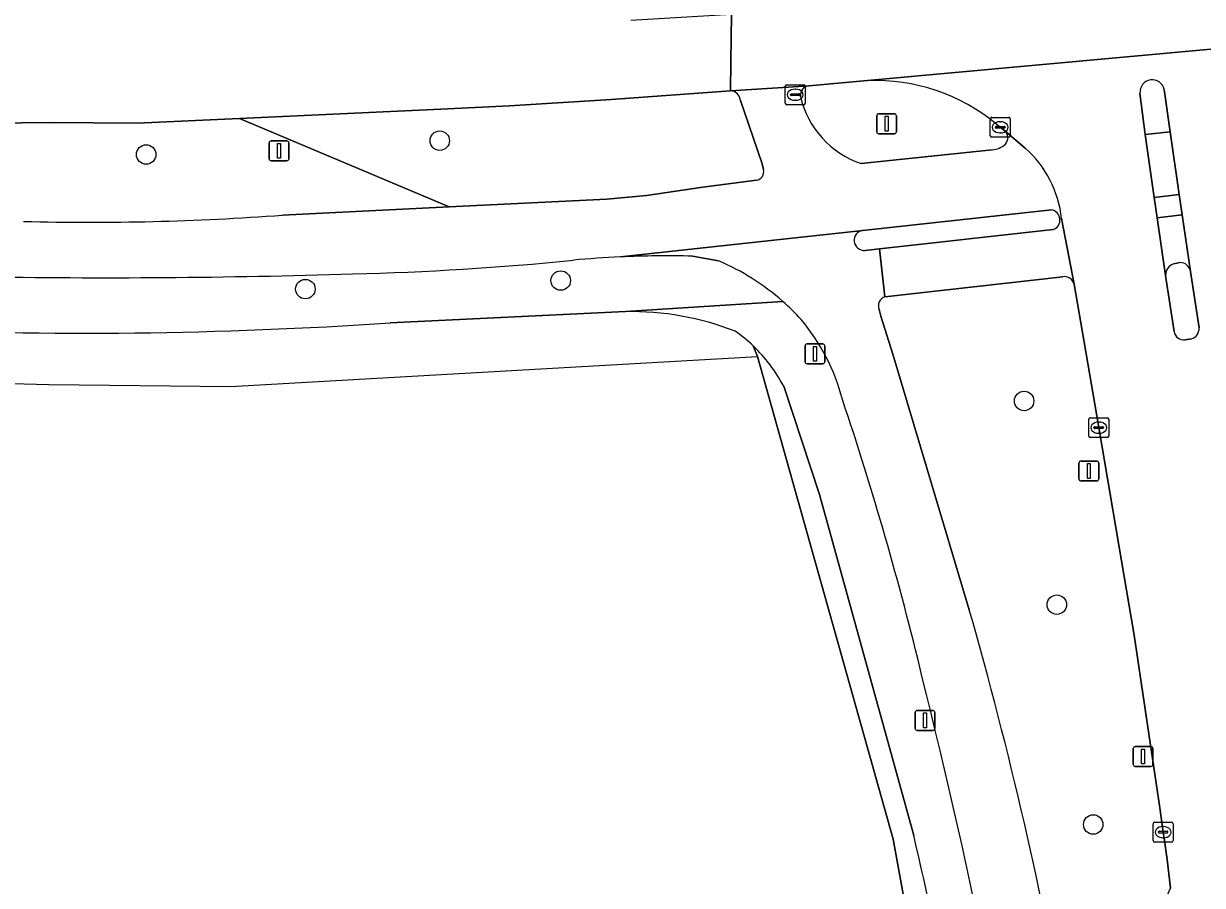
# Model space of a CAD drawing. Extents: x 160203 to 161530, y 379528 to 381797.
# Drawn here: x 160754.1 to 160813.3, y 380816.7 to 380859.9 of the extents above; entities that cross this region are included whole.
import ezdxf

# ---------------------------------------------------------------- set-up
doc = ezdxf.new("R2010")
doc.units = 0
for name, color, linetype in [('IMGEO_Berm_groen', 7, 'Continuous'), ('IMGEO_Boom', 7, 'Continuous'), ('IMGEO_Fietspad_open', 7, 'Continuous'), ('IMGEO_Grasland_agrarisch', 7, 'Continuous'), ('IMGEO_Groenvoorziening', 7, 'Continuous'), ('IMGEO_Hek', 7, 'Continuous'), ('IMGEO_Kolk', 7, 'Continuous'), ('IMGEO_Lichtmast', 7, 'Continuous'), ('IMGEO_Rijbaan_lokaal_gesloten', 7, 'Continuous'), ('IMGEO_Rijbaan_lokaal_open', 7, 'Continuous'), ('IMGEO_Verkeersbordpaal', 7, 'Continuous'), ('IMGEO_Verkeerseiland_gesloten', 7, 'Continuous'), ('IMGEO_Verkeerseiland_groen', 7, 'Continuous'), ('IMGEO_Verkeerseiland_open', 7, 'Continuous'), ('IMGEO_Voetpad_open', 7, 'Continuous')]:
    doc.layers.add(name, color=color, linetype=linetype)

msp = doc.modelspace()

# ---------------------------------------------------------------- linework, layer by layer
at = {"layer": 'IMGEO_Berm_groen'}
for points in [[(160789.618, 380856.56), (160783.616, 380856.141), (160778.519, 380855.813), (160775.062, 380855.643), (160764.954, 380855.176), (160775.483, 380850.741), (160783.41, 380851.131), (160785.393, 380851.307), (160788.226, 380851.722), (160790.924, 380852.076)], [(160791.275, 380852.614), (160791.205, 380852.905), (160790.104, 380856.13)], [(160764.954, 380855.176), (160759.808, 380854.938), (160755.396, 380854.972), (160744.138, 380854.84)], [(160767.104, 380850.329), (160775.483, 380850.741), (160764.954, 380855.176)], [(160806.313, 380847.227), (160797.364, 380846.226)], [(160809.889, 380829.228), (160809.121, 380833.749), (160808.117, 380839.653), (160807.466, 380843.452), (160806.873, 380846.856)], [(160797.078, 380845.588), (160797.174, 380845.259), (160797.767, 380843.337), (160801.609, 380830.509)], [(160806.57, 380808.928), (160807.077, 380805.94), (160811.727, 380816.523), (160811.638, 380817.24), (160811.548, 380817.956), (160811.402, 380819.029), (160811.35, 380819.337), (160811.188, 380820.562), (160809.889, 380829.228)]]:
    msp.add_lwpolyline(points, dxfattribs=at)
for centre, radius, start, end in [((160789.622, 380856.075), 0.485, 6.46696, 90.52993), ((160790.847, 380852.51), 0.44, 280.04651, 13.71132), ((160757.511, 380977.397), 127.43, 268.46675, 274.31751), ((160806.404, 380846.757), 0.479, 11.97021, 100.98085), ((160797.537, 380845.766), 0.492, 110.54587, 201.16305), ((160601.801, 380773.217), 207.86, 9.89275, 15.99952)]:
    msp.add_arc(centre, radius, start, end, dxfattribs=at)
at = {"layer": 'IMGEO_Boom'}
for centre in [(160775.008, 380854.065), (160760.26, 380853.371), (160781.086, 380847.039), (160768.259, 380846.611), (160804.366, 380840.994), (160806.008, 380830.763), (160807.837, 380819.723)]:
    msp.add_circle(centre, 0.489, dxfattribs=at)
at = {"layer": 'IMGEO_Fietspad_open'}
for points in [[(160793.563, 380856.821), (160789.618, 380856.56)], [(160790.104, 380856.13), (160791.205, 380852.905), (160791.275, 380852.614)], [(160804.422, 380853.693), (160803.393, 380854.558)], [(160802.764, 380853.61), (160796.186, 380852.912)], [(160790.924, 380852.076), (160788.226, 380851.722), (160785.393, 380851.307), (160783.41, 380851.131), (160775.483, 380850.741), (160767.104, 380850.329)], [(160784.084, 380848.227), (160796.255, 380849.562), (160805.738, 380850.598)], [(160806.159, 380850.144), (160806.25, 380850.156)]]:
    msp.add_lwpolyline(points, dxfattribs=at)
msp.add_lwpolyline([(160810.441, 380854.37), (160810.902, 380851.209), (160812.162, 380851.362), (160811.699, 380854.505)], close=True, dxfattribs=at)
for centre, radius, start, end in [((160793.602, 380856.343), 0.479, 94.61403, 187.10993), ((160789.622, 380856.075), 0.485, 6.46696, 90.52993), ((160797.713, 380857.372), 4.715, 193.34725, 251.09856), ((160803.069, 380854.207), 0.478, 318.72664, 47.2899), ((160802.703, 380854.676), 1.068, 273.26806, 312.75369), ((160800.762, 380849.561), 5.52, 6.1927, 48.46915), ((160790.847, 380852.51), 0.44, 280.04651, 13.71132), ((160757.511, 380977.397), 127.43, 268.46675, 274.31751), ((160805.653, 380850.097), 0.508, 5.33471, 80.3456), ((160767.096, 380993.559), 146.229, 271.38388, 275.74179), ((160786.621, 380794.716), 53.571, 92.71443, 95.24266), ((160758.146, 381259.181), 411.998, 269.1062, 271.73614)]:
    msp.add_arc(centre, radius, start, end, dxfattribs=at)
at = {"layer": 'IMGEO_Grasland_agrarisch'}
for points in [[(160784.342, 380845.483), (160772.526, 380844.917)], [(160800.72, 380802.882), (160797.794, 380818.979), (160790.967, 380843.218), (160790.757, 380843.757)]]:
    msp.add_lwpolyline(points, dxfattribs=at)
for centre, radius, start, end in [((160784.563, 380830.809), 14.675, 68.88103, 90.86459), ((160757.056, 381074.743), 230.346, 267.46117, 273.85099), ((160785.379, 380838.114), 7.795, 46.37516, 54.99095)]:
    msp.add_arc(centre, radius, start, end, dxfattribs=at)
at = {"layer": 'IMGEO_Groenvoorziening'}
for points in [[(160790.757, 380843.757), (160790.967, 380843.218), (160797.794, 380818.979), (160800.72, 380802.882), (160803.667, 380782.861), (160807.097, 380750), (160808.197, 380741.734), (160810.001, 380733.144), (160811.746, 380725.723), (160812.287, 380716.603), (160811.709, 380701.354), (160813.031, 380701.385), (160812.937, 380724.626)], [(160798.819, 380819.176), (160794.091, 380836.288), (160792.287, 380841.731)]]:
    msp.add_lwpolyline(points, dxfattribs=at)
for centre, radius, start, end in [((160785.315, 380838.057), 7.881, 27.79043, 46.32851), ((160643.131, 380782.478), 159.955, 6.82545, 13.26331)]:
    msp.add_arc(centre, radius, start, end, dxfattribs=at)
at = {"layer": 'IMGEO_Hek'}
msp.add_lwpolyline([(160724.662, 380842.651), (160726.668, 380842.596), (160727.305, 380842.579), (160755.37, 380841.813), (160764.499, 380841.725), (160790.967, 380843.218), (160797.794, 380818.979), (160800.72, 380802.882), (160803.667, 380782.861), (160807.097, 380750), (160808.197, 380741.734), (160810.001, 380733.144), (160811.746, 380725.723), (160812.287, 380716.603)], dxfattribs=at)
at = {"layer": 'IMGEO_Kolk'}
for p, q in [((160792.368, 380855.946), (160792.368, 380856.798)), ((160792.443, 380856.872), (160793.295, 380856.872)), ((160793.369, 380856.798), (160793.369, 380855.946)), ((160792.627, 380856.366), (160792.627, 380856.378)), ((160793.065, 380856.329), (160792.667, 380856.329)), ((160792.67, 380856.415), (160793.068, 380856.415)), ((160792.879, 380856.092), (160792.854, 380856.092)), ((160792.856, 380856.652), (160792.881, 380856.652)), ((160793.111, 380856.378), (160793.111, 380856.366)), ((160793.295, 380855.872), (160792.443, 380855.872)), ((160802.663, 380854.311), (160802.663, 380855.163)), ((160802.738, 380855.237), (160803.59, 380855.237)), ((160803.151, 380855.017), (160803.176, 380855.017)), ((160803.664, 380855.163), (160803.664, 380854.311)), ((160802.922, 380854.731), (160802.922, 380854.743)), ((160803.36, 380854.694), (160802.962, 380854.694)), ((160802.965, 380854.78), (160803.363, 380854.78)), ((160803.174, 380854.457), (160803.149, 380854.457)), ((160803.406, 380854.743), (160803.406, 380854.731)), ((160803.59, 380854.237), (160802.738, 380854.237)), ((160807.616, 380839.227), (160807.616, 380840.079)), ((160807.691, 380840.153), (160808.543, 380840.153)), ((160808.617, 380840.079), (160808.617, 380839.227)), ((160807.875, 380839.647), (160807.875, 380839.659)), ((160808.313, 380839.61), (160807.915, 380839.61)), ((160807.918, 380839.696), (160808.316, 380839.696)), ((160808.104, 380839.933), (160808.129, 380839.933)), ((160808.359, 380839.659), (160808.359, 380839.647)), ((160808.543, 380839.153), (160807.691, 380839.153)), ((160808.127, 380839.373), (160808.102, 380839.373)), ((160810.849, 380818.911), (160810.849, 380819.763)), ((160810.924, 380819.837), (160811.776, 380819.837)), ((160811.151, 380819.38), (160811.549, 380819.38)), ((160811.337, 380819.617), (160811.362, 380819.617)), ((160811.85, 380819.763), (160811.85, 380818.911)), ((160811.776, 380818.837), (160810.924, 380818.837)), ((160811.108, 380819.331), (160811.108, 380819.343)), ((160811.546, 380819.294), (160811.148, 380819.294)), ((160811.36, 380819.057), (160811.335, 380819.057)), ((160811.592, 380819.343), (160811.592, 380819.331))]:
    msp.add_line(p, q, dxfattribs=at)
for points in [[(160792.368, 380855.946), (160792.368, 380856.798)], [(160792.443, 380856.872), (160793.295, 380856.872)], [(160793.369, 380856.798), (160793.369, 380855.946)], [(160793.295, 380855.872), (160792.443, 380855.872)], [(160802.663, 380854.311), (160802.663, 380855.163)], [(160802.738, 380855.237), (160803.59, 380855.237)], [(160803.664, 380855.163), (160803.664, 380854.311)], [(160803.59, 380854.237), (160802.738, 380854.237)], [(160807.616, 380839.227), (160807.616, 380840.079)], [(160807.691, 380840.153), (160808.543, 380840.153)], [(160808.617, 380840.079), (160808.617, 380839.227)], [(160808.543, 380839.153), (160807.691, 380839.153)], [(160810.849, 380818.911), (160810.849, 380819.763)], [(160810.924, 380819.837), (160811.776, 380819.837)], [(160811.85, 380819.763), (160811.85, 380818.911)], [(160811.776, 380818.837), (160810.924, 380818.837)]]:
    msp.add_lwpolyline(points, dxfattribs=at)
for centre, radius, start, end in [((160792.445, 380856.796), 0.0765, 91.55205, 178.44795), ((160792.445, 380856.796), 0.0765, 91.55205, 178.44795), ((160793.293, 380856.796), 0.0765, 1.55205, 88.44795), ((160793.293, 380856.796), 0.0765, 1.55205, 88.44795), ((160792.667, 380856.375), 0.0403, 85.87752, 175.75265), ((160792.664, 380856.365), 0.0366, 178.93798, 274.71019), ((160793.068, 380856.372), 0.043, 264.86636, 352.45326), ((160793.072, 380856.377), 0.0386, 1.73085, 96.63898), ((160792.445, 380855.948), 0.0765, 181.55205, 268.44795), ((160792.445, 380855.948), 0.0765, 181.55205, 268.44795), ((160793.293, 380855.948), 0.0765, 271.55205, 358.44795), ((160793.293, 380855.948), 0.0765, 271.55205, 358.44795), ((160802.74, 380855.161), 0.0765, 91.55205, 178.44795), ((160802.74, 380855.161), 0.0765, 91.55205, 178.44795), ((160803.588, 380855.161), 0.0765, 1.55205, 88.44795), ((160803.588, 380855.161), 0.0765, 1.55205, 88.44795), ((160802.74, 380854.313), 0.0765, 181.55205, 268.44795), ((160802.74, 380854.313), 0.0765, 181.55205, 268.44795), ((160802.962, 380854.74), 0.0403, 85.87752, 175.75265), ((160802.959, 380854.73), 0.0366, 178.93798, 274.71019), ((160803.363, 380854.737), 0.043, 264.86636, 352.45326), ((160803.367, 380854.742), 0.0386, 1.73085, 96.63898), ((160803.588, 380854.313), 0.0765, 271.55205, 358.44795), ((160803.588, 380854.313), 0.0765, 271.55205, 358.44795), ((160807.693, 380840.077), 0.0765, 91.55205, 178.44795), ((160807.693, 380840.077), 0.0765, 91.55205, 178.44795), ((160808.541, 380840.077), 0.0765, 1.55205, 88.44795), ((160808.541, 380840.077), 0.0765, 1.55205, 88.44795), ((160807.915, 380839.656), 0.0403, 85.87752, 175.75265), ((160807.912, 380839.646), 0.0366, 178.93798, 274.71019), ((160808.316, 380839.653), 0.043, 264.86636, 352.45326), ((160808.32, 380839.658), 0.0386, 1.73085, 96.63898), ((160807.693, 380839.229), 0.0765, 181.55205, 268.44795), ((160807.693, 380839.229), 0.0765, 181.55205, 268.44795), ((160808.541, 380839.229), 0.0765, 271.55205, 358.44795), ((160808.541, 380839.229), 0.0765, 271.55205, 358.44795), ((160810.926, 380819.761), 0.0765, 91.55205, 178.44795), ((160810.926, 380819.761), 0.0765, 91.55205, 178.44795), ((160811.148, 380819.34), 0.0403, 85.87752, 175.75265), ((160811.553, 380819.342), 0.0386, 1.73085, 96.63898), ((160811.774, 380819.761), 0.0765, 1.55205, 88.44795), ((160811.774, 380819.761), 0.0765, 1.55205, 88.44795), ((160810.926, 380818.913), 0.0765, 181.55205, 268.44795), ((160810.926, 380818.913), 0.0765, 181.55205, 268.44795), ((160811.145, 380819.33), 0.0366, 178.93798, 274.71019), ((160811.549, 380819.337), 0.043, 264.86636, 352.45326), ((160811.774, 380818.913), 0.0765, 271.55205, 358.44795), ((160811.774, 380818.913), 0.0765, 271.55205, 358.44795)]:
    msp.add_arc(centre, radius, start, end, dxfattribs=at)
for centre, major_axis, ratio, start_param, end_param in [((160792.855, 380856.372), (-0.387, 0.002), 0.722429, 4.712389, 7.853982), ((160792.88, 380856.372), (-0.39, 0.002), 0.717154, 1.570796, 4.712389), ((160803.15, 380854.737), (-0.387, 0.002), 0.722429, 4.712389, 7.853982), ((160803.175, 380854.737), (-0.39, 0.002), 0.717154, 1.570796, 4.712389), ((160808.103, 380839.653), (-0.387, 0.002), 0.722429, 4.712389, 7.853982), ((160808.128, 380839.653), (-0.39, 0.002), 0.717154, 1.570796, 4.712389), ((160811.336, 380819.337), (-0.387, 0.002), 0.722429, 4.712389, 7.853982), ((160811.361, 380819.337), (-0.39, 0.002), 0.717154, 1.570796, 4.712389)]:
    msp.add_ellipse(centre, major_axis=major_axis, ratio=ratio, start_param=start_param, end_param=end_param, dxfattribs=at)
at = {"layer": 'IMGEO_Lichtmast'}
for p, q in [((160766.438, 380853.156), (160766.438, 380853.956)), ((160766.438, 380853.956), (160766.438, 380853.156)), ((160766.538, 380854.056), (160767.328, 380854.056)), ((160767.328, 380854.056), (160766.538, 380854.056)), ((160767.428, 380853.956), (160767.428, 380853.156)), ((160767.428, 380853.156), (160767.428, 380853.956)), ((160767.328, 380853.056), (160766.538, 380853.056)), ((160766.538, 380853.056), (160767.328, 380853.056)), ((160793.36, 380842.959), (160793.36, 380843.759)), ((160793.36, 380843.759), (160793.36, 380842.959)), ((160793.46, 380843.859), (160794.25, 380843.859)), ((160794.25, 380843.859), (160793.46, 380843.859)), ((160794.35, 380843.759), (160794.35, 380842.959)), ((160794.35, 380842.959), (160794.35, 380843.759)), ((160794.25, 380842.859), (160793.46, 380842.859)), ((160793.46, 380842.859), (160794.25, 380842.859)), ((160807.122, 380837.074), (160807.122, 380837.874)), ((160807.122, 380837.874), (160807.122, 380837.074)), ((160807.222, 380837.974), (160808.012, 380837.974)), ((160808.012, 380837.974), (160807.222, 380837.974)), ((160808.112, 380837.874), (160808.112, 380837.074)), ((160808.112, 380837.074), (160808.112, 380837.874)), ((160808.012, 380836.974), (160807.222, 380836.974)), ((160807.222, 380836.974), (160808.012, 380836.974)), ((160798.89, 380824.547), (160798.89, 380825.347)), ((160798.89, 380825.347), (160798.89, 380824.547)), ((160798.99, 380825.447), (160799.78, 380825.447)), ((160799.78, 380825.447), (160798.99, 380825.447)), ((160799.88, 380825.347), (160799.88, 380824.547)), ((160799.88, 380824.547), (160799.88, 380825.347)), ((160799.78, 380824.447), (160798.99, 380824.447)), ((160798.99, 380824.447), (160799.78, 380824.447)), ((160809.847, 380822.738), (160809.847, 380823.538)), ((160809.847, 380823.538), (160809.847, 380822.738)), ((160809.947, 380823.638), (160810.737, 380823.638)), ((160810.737, 380823.638), (160809.947, 380823.638)), ((160810.837, 380823.538), (160810.837, 380822.738)), ((160810.837, 380822.738), (160810.837, 380823.538)), ((160810.737, 380822.638), (160809.947, 380822.638)), ((160809.947, 380822.638), (160810.737, 380822.638))]:
    msp.add_line(p, q, dxfattribs=at)
for points in [[(160766.858, 380853.931), (160767.008, 380853.931), (160767.008, 380853.181), (160766.858, 380853.181), (160766.858, 380853.931)], [(160793.78, 380843.734), (160793.93, 380843.734), (160793.93, 380842.984), (160793.78, 380842.984), (160793.78, 380843.734)], [(160807.542, 380837.849), (160807.692, 380837.849), (160807.692, 380837.099), (160807.542, 380837.099), (160807.542, 380837.849)], [(160799.31, 380825.322), (160799.46, 380825.322), (160799.46, 380824.572), (160799.31, 380824.572), (160799.31, 380825.322)], [(160810.267, 380823.513), (160810.417, 380823.513), (160810.417, 380822.763), (160810.267, 380822.763), (160810.267, 380823.513)]]:
    msp.add_lwpolyline(points, dxfattribs=at)
for centre, start, end in [((160766.538, 380853.956), 90, 180), ((160766.538, 380853.956), 90, 180), ((160767.328, 380853.956), 0, 90), ((160767.328, 380853.956), 360, 90), ((160766.538, 380853.156), 180, 270), ((160766.538, 380853.156), 180, 270), ((160767.328, 380853.156), 270, 0), ((160767.328, 380853.156), 270, 0), ((160793.46, 380843.759), 90, 180), ((160793.46, 380843.759), 90, 180), ((160794.25, 380843.759), 0, 90), ((160794.25, 380843.759), 360, 90), ((160793.46, 380842.959), 180, 270), ((160793.46, 380842.959), 180, 270), ((160794.25, 380842.959), 270, 0), ((160794.25, 380842.959), 270, 0), ((160807.222, 380837.874), 90, 180), ((160807.222, 380837.874), 90, 180), ((160808.012, 380837.874), 0, 90), ((160808.012, 380837.874), 360, 90), ((160807.222, 380837.074), 180, 270), ((160807.222, 380837.074), 180, 270), ((160808.012, 380837.074), 270, 0), ((160808.012, 380837.074), 270, 0), ((160798.99, 380825.347), 90, 180), ((160798.99, 380825.347), 90, 180), ((160799.78, 380825.347), 0, 90), ((160799.78, 380825.347), 360, 90), ((160798.99, 380824.547), 180, 270), ((160798.99, 380824.547), 180, 270), ((160799.78, 380824.547), 270, 0), ((160799.78, 380824.547), 270, 0), ((160809.947, 380823.538), 90, 180), ((160809.947, 380823.538), 90, 180), ((160810.737, 380823.538), 0, 90), ((160810.737, 380823.538), 360, 90), ((160809.947, 380822.738), 180, 270), ((160809.947, 380822.738), 180, 270), ((160810.737, 380822.738), 270, 0), ((160810.737, 380822.738), 270, 0)]:
    msp.add_arc(centre, 0.1, start, end, dxfattribs=at)
at = {"layer": 'IMGEO_Rijbaan_lokaal_gesloten'}
for points in [[(160794.69, 380860.711), (160793.398, 380860.64), (160789.663, 380860.405), (160789.635, 380858.023), (160789.618, 380856.56), (160793.563, 380856.821), (160795.573, 380856.996), (160796.504, 380857.081), (160826.217, 380859.799), (160829.664, 380860.245), (160833.585, 380860.776), (160834.989, 380865.003)], [(160744.138, 380854.84), (160755.396, 380854.972), (160759.808, 380854.938), (160764.954, 380855.176), (160775.062, 380855.643), (160778.519, 380855.813), (160783.616, 380856.141), (160789.618, 380856.56), (160789.635, 380858.023), (160789.663, 380860.405), (160784.608, 380860.095)], [(160820.444, 380856.299), (160821.331, 380857.353), (160823.312, 380858.622), (160825.462, 380859.639), (160826.217, 380859.799), (160796.504, 380857.081)], [(160811.051, 380850.192), (160810.902, 380851.209), (160810.441, 380854.37), (160810.186, 380856.454)], [(160811.402, 380856.634), (160811.699, 380854.505), (160812.162, 380851.362), (160812.313, 380850.338), (160812.732, 380847.498), (160813.156, 380844.658)], [(160802.987, 380854.879), (160803.164, 380854.737), (160803.393, 380854.558), (160804.422, 380853.693)], [(160806.25, 380850.156), (160806.873, 380846.856), (160807.466, 380843.452), (160808.117, 380839.653), (160809.121, 380833.749), (160809.889, 380829.228), (160811.188, 380820.562), (160811.35, 380819.337), (160811.402, 380819.029), (160811.548, 380817.956), (160811.638, 380817.24), (160811.727, 380816.523)], [(160811.898, 380844.476), (160811.474, 380847.299), (160811.051, 380850.192)], [(160812.775, 380844.11), (160812.454, 380844.07)]]:
    msp.add_lwpolyline(points, dxfattribs=at)
for centre, radius, start, end in [((160796.902, 380847.608), 9.481, 50.07425, 92.40486), ((160810.8, 380856.506), 0.616, 12.00819, 184.83208), ((160800.762, 380849.561), 5.52, 6.1927, 48.46915), ((160812.382, 380844.555), 0.491, 189.30928, 278.4157), ((160812.605, 380844.634), 0.551, 287.93711, 2.44456)]:
    msp.add_arc(centre, radius, start, end, dxfattribs=at)
at = {"layer": 'IMGEO_Rijbaan_lokaal_open'}
for points in [[(160796.255, 380849.562), (160784.084, 380848.227)], [(160797.364, 380846.226), (160797.095, 380848.635), (160796.51, 380848.57), (160796.379, 380848.556)], [(160787.699, 380848.266), (160789.02, 380848.033)], [(160797.767, 380843.337), (160797.174, 380845.259), (160797.078, 380845.588)], [(160801.609, 380830.509), (160797.767, 380843.337)]]:
    msp.add_lwpolyline(points, dxfattribs=at)
for centre, radius, start, end in [((160796.334, 380849.061), 0.507, 98.99502, 275.0587), ((160786.447, 380796.744), 51.538, 88.60813, 92.62808), ((160784.236, 380836.928), 12.091, 48.57084, 66.69445), ((160797.537, 380845.766), 0.492, 110.54587, 201.16305), ((160784.148, 380836.844), 12.213, 42.41548, 48.51918), ((160785.216, 380838.43), 10.364, 14.73719, 39.92373), ((160637.196, 380788.083), 166.688, 13.56515, 18.53369), ((160601.801, 380773.217), 207.86, 9.89275, 15.99952), ((160459.279, 380742.383), 350.371, 8.96171, 14.0058)]:
    msp.add_arc(centre, radius, start, end, dxfattribs=at)
at = {"layer": 'IMGEO_Verkeersbordpaal'}
for p, q in [((160796.962, 380854.514), (160796.962, 380855.314)), ((160796.962, 380855.314), (160796.962, 380854.514)), ((160797.062, 380855.414), (160797.852, 380855.414)), ((160797.852, 380855.414), (160797.062, 380855.414)), ((160797.952, 380855.314), (160797.952, 380854.514)), ((160797.952, 380854.514), (160797.952, 380855.314)), ((160797.852, 380854.414), (160797.062, 380854.414)), ((160797.062, 380854.414), (160797.852, 380854.414))]:
    msp.add_line(p, q, dxfattribs=at)
msp.add_lwpolyline([(160797.382, 380855.289), (160797.532, 380855.289), (160797.532, 380854.539), (160797.382, 380854.539), (160797.382, 380855.289)], dxfattribs=at)
for centre, start, end in [((160797.062, 380855.314), 90, 180), ((160797.062, 380855.314), 90, 180), ((160797.852, 380855.314), 0, 90), ((160797.852, 380855.314), 360, 90), ((160797.062, 380854.514), 180, 270), ((160797.062, 380854.514), 180, 270), ((160797.852, 380854.514), 270, 0), ((160797.852, 380854.514), 270, 0)]:
    msp.add_arc(centre, 0.1, start, end, dxfattribs=at)
at = {"layer": 'IMGEO_Verkeerseiland_gesloten'}
msp.add_lwpolyline([(160811.051, 380850.192), (160812.313, 380850.338), (160812.162, 380851.362), (160810.902, 380851.209)], close=True, dxfattribs=at)
at = {"layer": 'IMGEO_Verkeerseiland_groen'}
for points in [[(160796.504, 380857.081), (160795.573, 380856.996), (160793.563, 380856.821)], [(160803.393, 380854.558), (160803.164, 380854.737), (160802.987, 380854.879)], [(160796.186, 380852.912), (160802.764, 380853.61)]]:
    msp.add_lwpolyline(points, dxfattribs=at)
for centre, radius, start, end in [((160793.602, 380856.343), 0.479, 94.61403, 187.10993), ((160796.902, 380847.608), 9.481, 50.07425, 92.40486), ((160797.713, 380857.372), 4.715, 193.34725, 251.09856), ((160803.069, 380854.207), 0.478, 318.72664, 47.2899), ((160802.703, 380854.676), 1.068, 273.26806, 312.75369)]:
    msp.add_arc(centre, radius, start, end, dxfattribs=at)
at = {"layer": 'IMGEO_Verkeerseiland_open'}
for points in [[(160810.186, 380856.454), (160810.441, 380854.37), (160811.699, 380854.505), (160811.402, 380856.634)], [(160805.738, 380850.598), (160796.255, 380849.562)], [(160796.379, 380848.556), (160796.51, 380848.57), (160797.095, 380848.635), (160805.822, 380849.603)], [(160812.192, 380847.941), (160811.895, 380847.888)], [(160811.474, 380847.299), (160811.898, 380844.476)], [(160813.156, 380844.658), (160812.732, 380847.498)], [(160812.454, 380844.07), (160812.775, 380844.11)]]:
    msp.add_lwpolyline(points, dxfattribs=at)
for centre, radius, start, end in [((160810.8, 380856.506), 0.616, 12.00819, 184.83208), ((160805.653, 380850.097), 0.508, 5.33471, 80.3456), ((160796.334, 380849.061), 0.507, 98.99502, 275.0587), ((160805.664, 380850.077), 0.5, 288.47712, 7.68363), ((160812.061, 380847.324), 0.588, 106.4188, 182.46905), ((160812.203, 380847.404), 0.537, 10.10763, 91.16349), ((160812.382, 380844.555), 0.491, 189.30928, 278.4157), ((160812.605, 380844.634), 0.551, 287.93711, 2.44456)]:
    msp.add_arc(centre, radius, start, end, dxfattribs=at)
at = {"layer": 'IMGEO_Voetpad_open'}
for points in [[(160806.25, 380850.156), (160806.159, 380850.144)], [(160806.873, 380846.856), (160806.25, 380850.156)], [(160812.313, 380850.338), (160811.051, 380850.192)], [(160811.051, 380850.192), (160811.474, 380847.299)], [(160812.732, 380847.498), (160812.313, 380850.338)], [(160805.822, 380849.603), (160797.095, 380848.635), (160797.364, 380846.226), (160806.313, 380847.227)], [(160789.02, 380848.033), (160787.699, 380848.266)], [(160811.895, 380847.888), (160812.192, 380847.941)], [(160772.526, 380844.917), (160784.342, 380845.483), (160792.237, 380845.994)], [(160792.237, 380845.994), (160784.342, 380845.483)], [(160792.287, 380841.731), (160794.091, 380836.288), (160798.819, 380819.176)]]:
    msp.add_lwpolyline(points, dxfattribs=at)
for centre, radius, start, end in [((160805.664, 380850.077), 0.5, 288.47712, 7.68363), ((160767.096, 380993.559), 146.229, 271.38388, 275.74179), ((160786.621, 380794.716), 53.571, 92.71443, 95.24266), ((160786.447, 380796.744), 51.538, 88.60813, 92.62808), ((160784.236, 380836.928), 12.091, 48.57084, 66.69445), ((160812.061, 380847.324), 0.588, 106.4188, 182.46905), ((160812.203, 380847.404), 0.537, 10.10763, 91.16349), ((160758.146, 381259.181), 411.998, 269.1062, 271.73614), ((160806.404, 380846.757), 0.479, 11.97021, 100.98085), ((160784.563, 380830.809), 14.675, 68.88103, 90.86459), ((160784.148, 380836.844), 12.213, 42.41548, 48.51918), ((160757.056, 381074.743), 230.346, 267.46117, 273.85099), ((160785.216, 380838.43), 10.364, 14.73719, 39.92373), ((160785.379, 380838.114), 7.795, 46.37516, 54.99095), ((160785.315, 380838.057), 7.881, 27.79043, 46.32851), ((160637.196, 380788.083), 166.688, 13.56515, 18.53369), ((160459.279, 380742.383), 350.371, 8.96171, 14.0058), ((160643.131, 380782.478), 159.955, 6.82545, 13.26331)]:
    msp.add_arc(centre, radius, start, end, dxfattribs=at)

doc.saveas('drawing.dxf')
